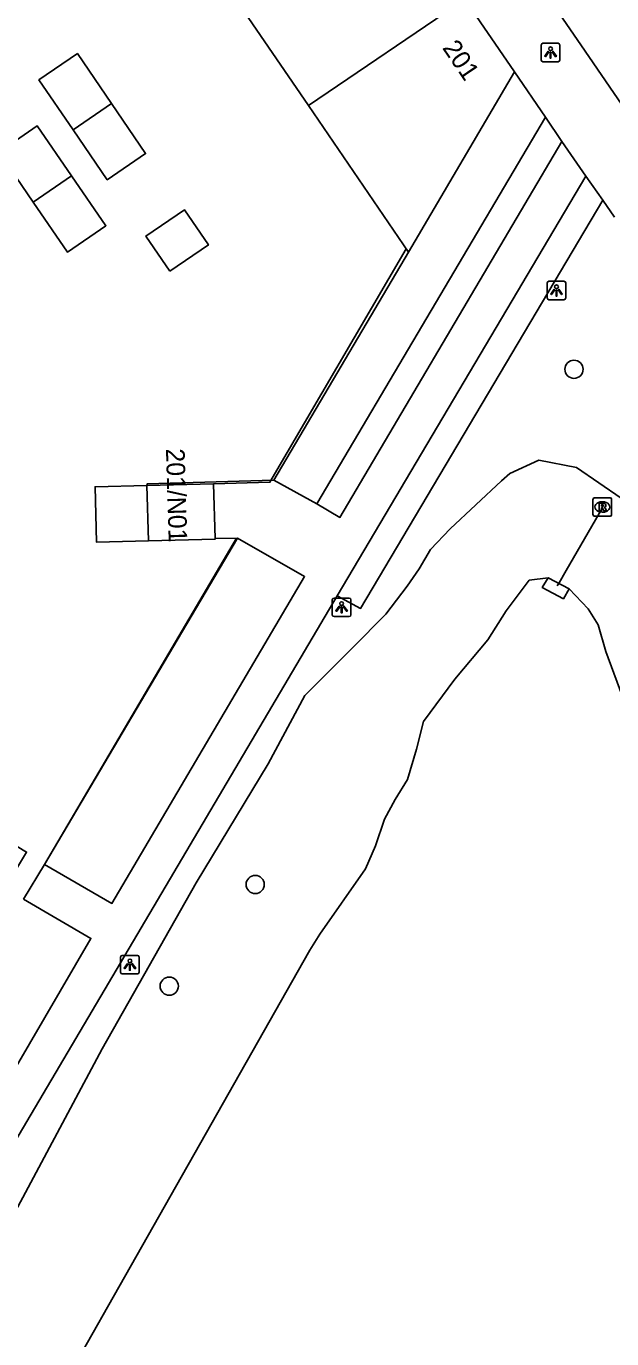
# Model space of a CAD drawing. Extents: x 155275 to 156263, y 382654 to 383635.
# Drawn here: x 156084.9 to 156116.3, y 383233.2 to 383303.7 of the extents above; entities that cross this region are included whole.
import ezdxf

# ---------------------------------------------------------------- set-up
doc = ezdxf.new("R2010")
doc.units = 0
for name, color, linetype in [('IMGEO_Boom', 7, 'Continuous'), ('IMGEO_Duiker', 7, 'Continuous'), ('IMGEO_Groenvoorziening', 7, 'Continuous'), ('IMGEO_Hek', 7, 'Continuous'), ('IMGEO_Lichtpunt', 7, 'Continuous'), ('IMGEO_Meer_plas_ven_vijver', 7, 'Continuous'), ('IMGEO_Pand', 7, 'Continuous'), ('IMGEO_Pand_nummerreeks', 7, 'Continuous'), ('IMGEO_Rijbaan_lokaal_gesloten', 7, 'Continuous'), ('IMGEO_Rioolput', 7, 'Continuous'), ('IMGEO_Terreindeel_open', 7, 'Continuous'), ('IMGEO_Voetpad_halfverhard', 7, 'Continuous'), ('IMGEO_Voetpad_open', 7, 'Continuous')]:
    doc.layers.add(name, color=color, linetype=linetype)

msp = doc.modelspace()

# ---------------------------------------------------------------- linework, layer by layer
at = {"layer": 'IMGEO_Boom'}
for centre in [(156114.304, 383285.3), (156097.187, 383257.607), (156092.569, 383252.142)]:
    msp.add_circle(centre, 0.489, dxfattribs=at)
at = {"layer": 'IMGEO_Duiker'}
msp.add_lwpolyline([(156115.851, 383277.881), (156113.893, 383274.492), (156113.505, 383273.822), (156113.41, 383273.659)], dxfattribs=at)
at = {"layer": 'IMGEO_Groenvoorziening'}
for points in [[(156098.181, 383279.334), (156105.419, 383291.587)], [(156116.839, 383278.372), (156114.438, 383280.019), (156112.422, 383280.405), (156110.856, 383279.704), (156110.419, 383279.296), (156107.656, 383276.714), (156106.596, 383275.612), (156105.985, 383274.57), (156105.35, 383273.645), (156104.197, 383272.144), (156102.419, 383270.327), (156099.859, 383267.76), (156097.891, 383264.092), (156094.012, 383257.687), (156088.961, 383248.779), (156083.72, 383238.94)], [(156085.864, 383258.681), (156096.244, 383276.23)]]:
    msp.add_lwpolyline(points, dxfattribs=at)
at = {"layer": 'IMGEO_Hek'}
for points in [[(156094.949, 383279.149), (156097.974, 383279.223), (156105.297, 383291.766)], [(156085.864, 383258.681), (156096.187, 383276.229)]]:
    msp.add_lwpolyline(points, dxfattribs=at)
at = {"layer": 'IMGEO_Lichtpunt'}
for p, q in [((156112.547, 383302.728), (156112.547, 383301.921)), ((156112.547, 383302.728), (156112.547, 383301.921)), ((156113.449, 383302.823), (156112.641, 383302.823)), ((156113.449, 383302.823), (156112.641, 383302.823)), ((156113.543, 383301.921), (156113.543, 383302.728)), ((156113.543, 383301.921), (156113.543, 383302.728)), ((156112.641, 383301.827), (156113.449, 383301.827)), ((156112.641, 383301.827), (156113.449, 383301.827)), ((156112.867, 383289.939), (156112.867, 383289.132)), ((156112.867, 383289.939), (156112.867, 383289.132)), ((156113.769, 383290.034), (156112.961, 383290.034)), ((156113.769, 383290.034), (156112.961, 383290.034)), ((156113.863, 383289.132), (156113.863, 383289.939)), ((156113.863, 383289.132), (156113.863, 383289.939)), ((156112.961, 383289.038), (156113.769, 383289.038)), ((156112.961, 383289.038), (156113.769, 383289.038)), ((156101.328, 383272.909), (156101.328, 383272.102)), ((156101.328, 383272.909), (156101.328, 383272.102)), ((156102.23, 383273.004), (156101.422, 383273.004)), ((156102.23, 383273.004), (156101.422, 383273.004)), ((156102.324, 383272.102), (156102.324, 383272.909)), ((156102.324, 383272.102), (156102.324, 383272.909)), ((156101.422, 383272.008), (156102.23, 383272.008)), ((156101.422, 383272.008), (156102.23, 383272.008)), ((156089.956, 383253.701), (156089.956, 383252.894)), ((156089.956, 383253.701), (156089.956, 383252.894)), ((156090.858, 383253.796), (156090.05, 383253.796)), ((156090.858, 383253.796), (156090.05, 383253.796)), ((156090.952, 383252.894), (156090.952, 383253.701)), ((156090.952, 383252.894), (156090.952, 383253.701)), ((156090.05, 383252.8), (156090.858, 383252.8)), ((156090.05, 383252.8), (156090.858, 383252.8))]:
    msp.add_line(p, q, dxfattribs=at)
for points in [[(156112.921, 383302.392), (156112.96, 383302.364), (156112.772, 383302.102), (156112.734, 383302.129), (156112.921, 383302.392)], [(156113.023, 383302.344), (156113.07, 383302.344), (156113.07, 383302.022), (156113.023, 383302.022), (156113.023, 383302.344)], [(156113.133, 383302.364), (156113.171, 383302.391), (156113.358, 383302.129), (156113.319, 383302.101), (156113.133, 383302.364)], [(156113.241, 383289.603), (156113.28, 383289.575), (156113.092, 383289.313), (156113.054, 383289.34), (156113.241, 383289.603)], [(156113.343, 383289.555), (156113.39, 383289.555), (156113.39, 383289.233), (156113.343, 383289.233), (156113.343, 383289.555)], [(156113.453, 383289.575), (156113.491, 383289.602), (156113.678, 383289.34), (156113.639, 383289.312), (156113.453, 383289.575)], [(156101.702, 383272.573), (156101.741, 383272.545), (156101.553, 383272.283), (156101.515, 383272.31), (156101.702, 383272.573)], [(156101.804, 383272.525), (156101.851, 383272.525), (156101.851, 383272.203), (156101.804, 383272.203), (156101.804, 383272.525)], [(156101.914, 383272.545), (156101.952, 383272.572), (156102.139, 383272.31), (156102.1, 383272.282), (156101.914, 383272.545)], [(156090.33, 383253.365), (156090.369, 383253.337), (156090.181, 383253.075), (156090.143, 383253.102), (156090.33, 383253.365)], [(156090.432, 383253.317), (156090.479, 383253.317), (156090.479, 383252.995), (156090.432, 383252.995), (156090.432, 383253.317)], [(156090.542, 383253.337), (156090.58, 383253.364), (156090.767, 383253.102), (156090.728, 383253.074), (156090.542, 383253.337)]]:
    msp.add_lwpolyline(points, dxfattribs=at)
for centre in [(156113.046, 383302.526), (156113.366, 383289.737), (156101.827, 383272.707), (156090.455, 383253.499)]:
    msp.add_circle(centre, 0.0994, dxfattribs=at)
for centre, start, end in [((156112.641, 383302.728), 90, 180), ((156112.641, 383302.728), 90, 180), ((156113.449, 383302.728), 0, 90), ((156113.449, 383302.728), 0, 90), ((156112.641, 383301.921), 180, 270), ((156112.641, 383301.921), 180, 270), ((156113.449, 383301.921), 270, 0), ((156113.449, 383301.921), 270, 360), ((156112.961, 383289.939), 90, 180), ((156112.961, 383289.939), 90, 180), ((156113.769, 383289.939), 0, 90), ((156113.769, 383289.939), 0, 90), ((156112.961, 383289.132), 180, 270), ((156112.961, 383289.132), 180, 270), ((156113.769, 383289.132), 270, 0), ((156113.769, 383289.132), 270, 360), ((156101.422, 383272.909), 90, 180), ((156101.422, 383272.909), 90, 180), ((156102.23, 383272.909), 0, 90), ((156102.23, 383272.909), 0, 90), ((156101.422, 383272.102), 180, 270), ((156101.422, 383272.102), 180, 270), ((156102.23, 383272.102), 270, 0), ((156102.23, 383272.102), 270, 360), ((156090.05, 383253.701), 90, 180), ((156090.05, 383253.701), 90, 180), ((156090.858, 383253.701), 0, 90), ((156090.858, 383253.701), 0, 90), ((156090.05, 383252.894), 180, 270), ((156090.05, 383252.894), 180, 270), ((156090.858, 383252.894), 270, 0), ((156090.858, 383252.894), 270, 360)]:
    msp.add_arc(centre, 0.0946, start, end, dxfattribs=at)
at = {"layer": 'IMGEO_Meer_plas_ven_vijver'}
for points in [[(156071.978, 383204.382), (156090.165, 383236.498), (156100.12, 383254.071), (156100.652, 383254.931), (156103.11, 383258.454), (156103.642, 383259.683), (156104.134, 383261.117), (156104.707, 383262.182), (156105.363, 383263.247), (156105.854, 383264.885), (156106.223, 383266.36), (156107.913, 383268.648), (156109.68, 383270.76), (156110.671, 383272.312), (156111.899, 383273.971), (156112.913, 383274.091)], [(156112.913, 383274.091), (156112.603, 383273.574), (156113.741, 383272.961), (156114.04, 383273.5)], [(156114.04, 383273.5), (156115.071, 383272.423), (156115.604, 383271.563), (156116.013, 383270.129), (156117.488, 383266.155), (156118.635, 383262.755), (156119.577, 383261.24), (156129.716, 383248.874)]]:
    msp.add_lwpolyline(points, dxfattribs=at)
at = {"layer": 'IMGEO_Pand'}
for points in [[(156100.04, 383299.471), (156108.436, 383305.2)], [(156108.436, 383305.2), (156111.107, 383301.29)], [(156096.612, 383304.496), (156100.04, 383299.471)], [(156089.468, 383299.578), (156087.634, 383302.264), (156085.572, 383300.857), (156087.406, 383298.171)], [(156105.419, 383291.587), (156111.107, 383301.29)], [(156087.406, 383298.171), (156089.468, 383299.578)], [(156087.406, 383298.171), (156089.24, 383295.484), (156091.301, 383296.891), (156089.468, 383299.578)], [(156100.04, 383299.471), (156105.419, 383291.587)], [(156087.325, 383295.699), (156085.485, 383298.384), (156083.426, 383296.969), (156085.264, 383294.287)], [(156087.325, 383295.699), (156085.264, 383294.287)], [(156085.264, 383294.287), (156087.104, 383291.602), (156089.165, 383293.014), (156087.325, 383295.699)], [(156092.606, 383290.574), (156094.671, 383291.983), (156093.383, 383293.87), (156091.319, 383292.462), (156092.606, 383290.574)], [(156091.37, 383279.056), (156088.591, 383278.984), (156088.668, 383276.005), (156091.447, 383276.077)], [(156095.037, 383276.205), (156094.949, 383279.149), (156091.37, 383279.056)], [(156091.447, 383276.077), (156091.37, 383279.056)], [(156091.447, 383276.077), (156095.038, 383276.176), (156095.037, 383276.205)], [(156081.148, 383258.926), (156083.729, 383257.378), (156084.907, 383259.346), (156082.326, 383260.893)]]:
    msp.add_lwpolyline(points, dxfattribs=at)
at = {"layer": 'IMGEO_Rijbaan_lokaal_gesloten'}
msp.add_lwpolyline([(156119.509, 383295.671), (156114.911, 383302.395), (156090.427, 383338.074)], dxfattribs=at)
at = {"layer": 'IMGEO_Rioolput'}
for p, q in [((156115.327, 383277.471), (156115.327, 383278.323)), ((156115.402, 383278.397), (156116.254, 383278.397)), ((156116.328, 383278.323), (156116.328, 383277.471)), ((156115.838, 383277.617), (156115.813, 383277.617)), ((156115.815, 383278.177), (156115.84, 383278.177)), ((156116.254, 383277.397), (156115.402, 383277.397))]:
    msp.add_line(p, q, dxfattribs=at)
for points in [[(156115.327, 383277.471), (156115.327, 383278.323)], [(156115.402, 383278.397), (156116.254, 383278.397)], [(156116.328, 383278.323), (156116.328, 383277.471)], [(156115.916, 383278.095), (156115.664, 383278.097), (156115.664, 383277.697)], [(156115.664, 383277.697), (156115.788, 383277.697), (156115.788, 383277.859), (156115.799, 383277.859)], [(156115.842, 383278.016), (156115.788, 383278.016), (156115.788, 383277.935)], [(156115.788, 383277.935), (156115.84, 383277.935)], [(156115.846, 383277.83), (156115.917, 383277.697), (156116.057, 383277.697), (156115.992, 383277.823)], [(156116.254, 383277.397), (156115.402, 383277.397)]]:
    msp.add_lwpolyline(points, dxfattribs=at)
for centre, radius, start, end in [((156115.404, 383278.321), 0.0765, 91.55205, 178.44795), ((156115.404, 383278.321), 0.0765, 91.55205, 178.44795), ((156116.252, 383278.321), 0.0765, 1.55205, 88.44795), ((156116.252, 383278.321), 0.0765, 1.55205, 88.44795), ((156115.798, 383277.806), 0.0533, 26.02933, 88.69889), ((156115.824, 383278.124), 0.19, 274.7715, 282.96867), ((156115.848, 383277.92), 0.0964, 77.00612, 93.18647), ((156115.862, 383277.977), 0.0378, 276.66336, 79.67722), ((156115.915, 383277.985), 0.109, 350.36119, 89.41601), ((156115.913, 383277.985), 0.112, 277.58423, 350.98172), ((156115.897, 383277.77), 0.108, 29.51342, 73.79051), ((156115.404, 383277.473), 0.0765, 181.55205, 268.44795), ((156115.404, 383277.473), 0.0765, 181.55205, 268.44795), ((156116.252, 383277.473), 0.0765, 271.55205, 358.44795), ((156116.252, 383277.473), 0.0765, 271.55205, 358.44795)]:
    msp.add_arc(centre, radius, start, end, dxfattribs=at)
for centre, major_axis, ratio, start_param, end_param in [((156115.814, 383277.897), (-0.387, 0.002), 0.722429, 4.712389, 7.853982), ((156115.839, 383277.897), (-0.39, 0.002), 0.717154, 1.570796, 4.712389)]:
    msp.add_ellipse(centre, major_axis=major_axis, ratio=ratio, start_param=start_param, end_param=end_param, dxfattribs=at)
at = {"layer": 'IMGEO_Terreindeel_open'}
msp.add_lwpolyline([(156114.04, 383273.5), (156112.913, 383274.091)], dxfattribs=at)
at = {"layer": 'IMGEO_Voetpad_halfverhard'}
for points in [[(156112.782, 383298.845), (156100.489, 383278.065)], [(156101.594, 383273.123), (156102.844, 383272.447), (156115.849, 383294.386)]]:
    msp.add_lwpolyline(points, dxfattribs=at)
at = {"layer": 'IMGEO_Voetpad_open'}
for points in [[(156111.107, 383301.29), (156112.782, 383298.845)], [(156112.782, 383298.845), (156113.658, 383297.551)], [(156113.658, 383297.551), (156101.737, 383277.336), (156100.489, 383278.065)], [(156113.658, 383297.551), (156114.948, 383295.68)], [(156101.594, 383273.123), (156114.948, 383295.68)], [(156114.948, 383295.68), (156115.849, 383294.386)], [(156115.849, 383294.386), (156116.477, 383293.484)], [(156098.181, 383279.334), (156091.376, 383279.141), (156091.37, 383279.056)], [(156100.489, 383278.065), (156098.181, 383279.334)], [(156096.244, 383276.23), (156099.84, 383274.153), (156089.493, 383256.59), (156085.864, 383258.681)], [(156095.037, 383276.205), (156096.244, 383276.23)], [(156065.381, 383211.756), (156101.594, 383273.123)], [(156085.864, 383258.681), (156084.742, 383256.819)], [(156084.742, 383256.819), (156088.359, 383254.708), (156083.407, 383246.21), (156079.743, 383248.373)]]:
    msp.add_lwpolyline(points, dxfattribs=at)

# ---------------------------------------------------------------- texts
at = {"layer": 'IMGEO_Pand_nummerreeks'}
for s, rotation, p in [('201', 304.13662, (156107.208, 383302.574)), ('201/N01', 271.71293, (156092.392, 383281.03))]:
    msp.add_text(s, height=1, rotation=rotation, dxfattribs=at).set_placement(p)

doc.saveas('drawing.dxf')
